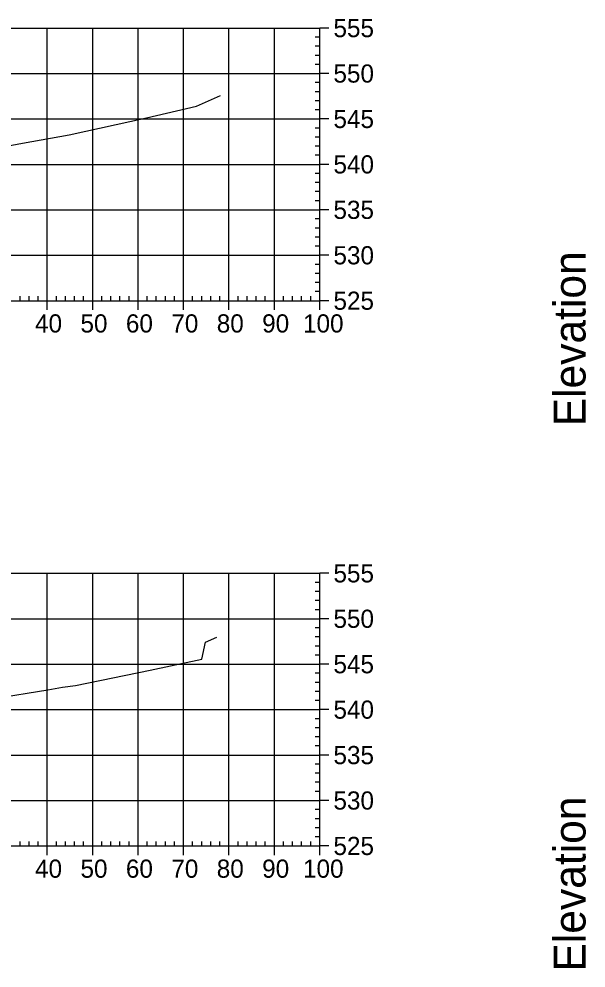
# Model space of a CAD drawing. Extents: x 704834 to 709892, y 372981 to 377533.
# Drawn here: x 707888.7 to 708013.5, y 376684 to 376892.8 of the extents above; entities that cross this region are included whole.
import ezdxf

# ---------------------------------------------------------------- set-up
doc = ezdxf.new("R2010")
doc.units = 0
for name, color, linetype in [('57', 7, 'Continuous'), ('60', 7, 'Continuous'), ('Existing', 7, 'Continuous')]:
    doc.layers.add(name, color=color, linetype=linetype)

msp = doc.modelspace()

# ---------------------------------------------------------------- linework, layer by layer
at = {"layer": '57'}
for p, q in [((707754.91, 376890.82), (707954.91, 376890.82)), ((707894.91, 376830.82), (707894.91, 376890.82)), ((707904.91, 376830.82), (707904.91, 376890.82)), ((707914.91, 376830.82), (707914.91, 376890.82)), ((707924.91, 376830.82), (707924.91, 376890.82)), ((707934.91, 376830.82), (707934.91, 376890.82)), ((707944.91, 376830.82), (707944.91, 376890.82)), ((707954.91, 376830.82), (707954.91, 376890.82)), ((707954.91, 376830.82), (707954.91, 376890.82)), ((707956.91, 376890.82), (707954.91, 376890.82)), ((707954.91, 376888.82), (707953.91, 376888.82)), ((707954.91, 376886.82), (707953.91, 376886.82)), ((707954.91, 376884.82), (707953.91, 376884.82)), ((707954.91, 376882.82), (707953.91, 376882.82)), ((707754.91, 376880.82), (707954.91, 376880.82)), ((707956.91, 376880.82), (707954.91, 376880.82)), ((707954.91, 376878.82), (707953.91, 376878.82)), ((707954.91, 376876.82), (707953.91, 376876.82)), ((707954.91, 376874.82), (707953.91, 376874.82)), ((707954.91, 376872.82), (707953.91, 376872.82)), ((707754.91, 376870.82), (707954.91, 376870.82)), ((707956.91, 376870.82), (707954.91, 376870.82)), ((707954.91, 376868.82), (707953.91, 376868.82)), ((707954.91, 376866.82), (707953.91, 376866.82)), ((707954.91, 376864.82), (707953.91, 376864.82)), ((707954.91, 376862.82), (707953.91, 376862.82)), ((707754.91, 376860.82), (707954.91, 376860.82)), ((707956.91, 376860.82), (707954.91, 376860.82)), ((707954.91, 376858.82), (707953.91, 376858.82)), ((707954.91, 376856.82), (707953.91, 376856.82)), ((707954.91, 376854.82), (707953.91, 376854.82)), ((707954.91, 376852.82), (707953.91, 376852.82)), ((707754.91, 376850.82), (707954.91, 376850.82)), ((707956.91, 376850.82), (707954.91, 376850.82)), ((707954.91, 376848.82), (707953.91, 376848.82)), ((707954.91, 376846.82), (707953.91, 376846.82)), ((707954.91, 376844.82), (707953.91, 376844.82)), ((707954.91, 376842.82), (707953.91, 376842.82)), ((707754.91, 376840.82), (707954.91, 376840.82)), ((707956.91, 376840.82), (707954.91, 376840.82)), ((707954.91, 376838.82), (707953.91, 376838.82)), ((707954.91, 376836.82), (707953.91, 376836.82)), ((707954.91, 376834.82), (707953.91, 376834.82)), ((707954.91, 376832.82), (707953.91, 376832.82)), ((707754.91, 376830.82), (707954.91, 376830.82)), ((707754.91, 376830.82), (707954.91, 376830.82)), ((707888.91, 376830.82), (707888.91, 376831.82)), ((707890.91, 376830.82), (707890.91, 376831.82)), ((707892.91, 376830.82), (707892.91, 376831.82)), ((707894.91, 376828.82), (707894.91, 376830.82)), ((707896.91, 376830.82), (707896.91, 376831.82)), ((707898.91, 376830.82), (707898.91, 376831.82)), ((707900.91, 376830.82), (707900.91, 376831.82)), ((707902.91, 376830.82), (707902.91, 376831.82)), ((707904.91, 376828.82), (707904.91, 376830.82)), ((707906.91, 376830.82), (707906.91, 376831.82)), ((707908.91, 376830.82), (707908.91, 376831.82)), ((707910.91, 376830.82), (707910.91, 376831.82)), ((707912.91, 376830.82), (707912.91, 376831.82)), ((707914.91, 376828.82), (707914.91, 376830.82)), ((707916.91, 376830.82), (707916.91, 376831.82)), ((707918.91, 376830.82), (707918.91, 376831.82)), ((707920.91, 376830.82), (707920.91, 376831.82)), ((707922.91, 376830.82), (707922.91, 376831.82)), ((707924.91, 376828.82), (707924.91, 376830.82)), ((707926.91, 376830.82), (707926.91, 376831.82)), ((707928.91, 376830.82), (707928.91, 376831.82)), ((707930.91, 376830.82), (707930.91, 376831.82)), ((707932.91, 376830.82), (707932.91, 376831.82)), ((707934.91, 376828.82), (707934.91, 376830.82)), ((707936.91, 376830.82), (707936.91, 376831.82)), ((707938.91, 376830.82), (707938.91, 376831.82)), ((707940.91, 376830.82), (707940.91, 376831.82)), ((707942.91, 376830.82), (707942.91, 376831.82)), ((707944.91, 376828.82), (707944.91, 376830.82)), ((707946.91, 376830.82), (707946.91, 376831.82)), ((707948.91, 376830.82), (707948.91, 376831.82)), ((707950.91, 376830.82), (707950.91, 376831.82)), ((707952.91, 376830.82), (707952.91, 376831.82)), ((707954.91, 376828.82), (707954.91, 376830.82)), ((707956.91, 376830.82), (707954.91, 376830.82)), ((707754.91, 376770.82), (707954.91, 376770.82)), ((707894.91, 376710.82), (707894.91, 376770.82)), ((707904.91, 376710.82), (707904.91, 376770.82)), ((707914.91, 376710.82), (707914.91, 376770.82)), ((707924.91, 376710.82), (707924.91, 376770.82)), ((707934.91, 376710.82), (707934.91, 376770.82)), ((707944.91, 376710.82), (707944.91, 376770.82)), ((707954.91, 376710.82), (707954.91, 376770.82)), ((707954.91, 376710.82), (707954.91, 376770.82)), ((707956.91, 376770.82), (707954.91, 376770.82)), ((707954.91, 376768.82), (707953.91, 376768.82)), ((707954.91, 376766.82), (707953.91, 376766.82)), ((707954.91, 376764.82), (707953.91, 376764.82)), ((707954.91, 376762.82), (707953.91, 376762.82)), ((707754.91, 376760.82), (707954.91, 376760.82)), ((707956.91, 376760.82), (707954.91, 376760.82)), ((707954.91, 376758.82), (707953.91, 376758.82)), ((707954.91, 376756.82), (707953.91, 376756.82)), ((707954.91, 376754.82), (707953.91, 376754.82)), ((707954.91, 376752.82), (707953.91, 376752.82)), ((707754.91, 376750.82), (707954.91, 376750.82)), ((707956.91, 376750.82), (707954.91, 376750.82)), ((707954.91, 376748.82), (707953.91, 376748.82)), ((707954.91, 376746.82), (707953.91, 376746.82)), ((707954.91, 376744.82), (707953.91, 376744.82)), ((707754.91, 376740.82), (707954.91, 376740.82)), ((707954.91, 376742.82), (707953.91, 376742.82)), ((707956.91, 376740.82), (707954.91, 376740.82)), ((707954.91, 376738.82), (707953.91, 376738.82)), ((707954.91, 376736.82), (707953.91, 376736.82)), ((707954.91, 376734.82), (707953.91, 376734.82)), ((707954.91, 376732.82), (707953.91, 376732.82)), ((707754.91, 376730.82), (707954.91, 376730.82)), ((707956.91, 376730.82), (707954.91, 376730.82)), ((707954.91, 376728.82), (707953.91, 376728.82)), ((707954.91, 376726.82), (707953.91, 376726.82)), ((707954.91, 376724.82), (707953.91, 376724.82)), ((707954.91, 376722.82), (707953.91, 376722.82)), ((707754.91, 376720.82), (707954.91, 376720.82)), ((707956.91, 376720.82), (707954.91, 376720.82)), ((707954.91, 376718.82), (707953.91, 376718.82)), ((707954.91, 376716.82), (707953.91, 376716.82)), ((707954.91, 376714.82), (707953.91, 376714.82)), ((707888.91, 376710.82), (707888.91, 376711.82)), ((707890.91, 376710.82), (707890.91, 376711.82)), ((707892.91, 376710.82), (707892.91, 376711.82)), ((707896.91, 376710.82), (707896.91, 376711.82)), ((707898.91, 376710.82), (707898.91, 376711.82)), ((707900.91, 376710.82), (707900.91, 376711.82)), ((707902.91, 376710.82), (707902.91, 376711.82)), ((707906.91, 376710.82), (707906.91, 376711.82)), ((707908.91, 376710.82), (707908.91, 376711.82)), ((707910.91, 376710.82), (707910.91, 376711.82)), ((707912.91, 376710.82), (707912.91, 376711.82)), ((707916.91, 376710.82), (707916.91, 376711.82)), ((707918.91, 376710.82), (707918.91, 376711.82)), ((707920.91, 376710.82), (707920.91, 376711.82)), ((707922.91, 376710.82), (707922.91, 376711.82)), ((707926.91, 376710.82), (707926.91, 376711.82)), ((707928.91, 376710.82), (707928.91, 376711.82)), ((707930.91, 376710.82), (707930.91, 376711.82)), ((707932.91, 376710.82), (707932.91, 376711.82)), ((707936.91, 376710.82), (707936.91, 376711.82)), ((707938.91, 376710.82), (707938.91, 376711.82)), ((707940.91, 376710.82), (707940.91, 376711.82)), ((707942.91, 376710.82), (707942.91, 376711.82)), ((707946.91, 376710.82), (707946.91, 376711.82)), ((707948.91, 376710.82), (707948.91, 376711.82)), ((707950.91, 376710.82), (707950.91, 376711.82)), ((707952.91, 376710.82), (707952.91, 376711.82)), ((707954.91, 376712.82), (707953.91, 376712.82)), ((707754.91, 376710.82), (707954.91, 376710.82)), ((707754.91, 376710.82), (707954.91, 376710.82)), ((707894.91, 376708.82), (707894.91, 376710.82)), ((707904.91, 376708.82), (707904.91, 376710.82)), ((707914.91, 376708.82), (707914.91, 376710.82)), ((707924.91, 376708.82), (707924.91, 376710.82)), ((707934.91, 376708.82), (707934.91, 376710.82)), ((707944.91, 376708.82), (707944.91, 376710.82)), ((707954.91, 376708.82), (707954.91, 376710.82)), ((707956.91, 376710.82), (707954.91, 376710.82))]:
    msp.add_line(p, q, dxfattribs=at)
at = {"layer": 'Existing'}
for points in [[(707883.48, 376864.42), (707889.45, 376865.51), (707899.73, 376867.34), (707916.72, 376871.05), (707927.76, 376873.65), (707933.01, 376875.95)], [(707883.14, 376743.24), (707895, 376745.15), (707898.26, 376745.77), (707901.15, 376746.16), (707917.59, 376749.52), (707928.92, 376751.95), (707929.78, 376755.64), (707932.27, 376756.74)]]:
    msp.add_lwpolyline(points, dxfattribs=at)

# ---------------------------------------------------------------- texts
at = {"layer": '57'}
for s, p in [('555', (707957.91, 376888.82)), ('550', (707957.91, 376878.82)), ('545', (707957.91, 376868.82)), ('540', (707957.91, 376858.82)), ('535', (707957.91, 376848.82)), ('530', (707957.91, 376838.82)), ('525', (707957.91, 376828.82)), ('40', (707892.22, 376823.82)), ('50', (707902.22, 376823.82)), ('60', (707912.22, 376823.82)), ('70', (707922.22, 376823.82)), ('80', (707932.22, 376823.82)), ('90', (707942.22, 376823.82)), ('100', (707951.21, 376823.82)), ('555', (707957.91, 376768.82)), ('550', (707957.91, 376758.82)), ('545', (707957.91, 376748.82)), ('540', (707957.91, 376738.82)), ('535', (707957.91, 376728.82)), ('530', (707957.91, 376718.82)), ('525', (707957.91, 376708.82)), ('40', (707892.22, 376703.82)), ('50', (707902.22, 376703.82)), ('60', (707912.22, 376703.82)), ('70', (707922.22, 376703.82)), ('80', (707932.22, 376703.82)), ('90', (707942.22, 376703.82)), ('100', (707951.21, 376703.82))]:
    msp.add_text(s, height=4, dxfattribs=at).set_placement(p)
at = {"layer": '60'}
for p in [(708013.41, 376803.18), (708013.41, 376683.18)]:
    msp.add_text('Elevation', height=7, rotation=90, dxfattribs=at).set_placement(p)

doc.saveas('drawing.dxf')
